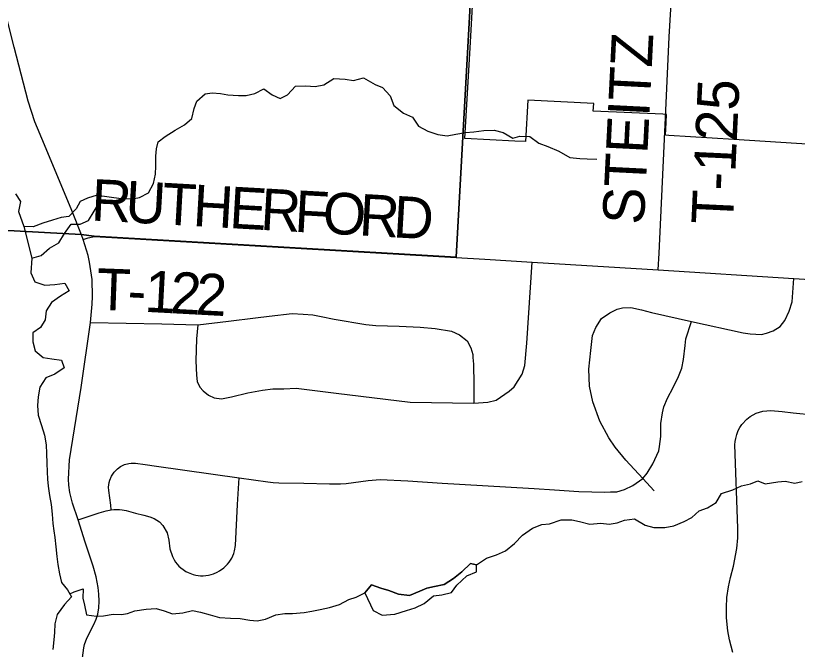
# Model space of a CAD drawing. Extents: x 114604 to 551442, y 316898 to 567001.
# Drawn here: x 170261 to 175902, y 463739 to 468313 of the extents above; entities that cross this region are included whole.
import ezdxf

# ---------------------------------------------------------------- set-up
doc = ezdxf.new("R2010")
doc.units = 0
for name, color, linetype in [('_CIVIL_CONSTRUCTION', 7, 'Continuous'), ('DV_X_County_Line', 7, 'Continuous'), ('GE_P_Alignment_1000_Cardinal_Points', 7, 'Continuous'), ('GE_P_Alignment_100_Stations', 7, 'Continuous'), ('GE_P_Alignment_500_Distances', 7, 'Continuous'), ('MT_X_Edge_Line', 7, 'Continuous'), ('PM_P_Cells', 7, 'Continuous'), ('PM_P_Crosswalk', 7, 'Continuous'), ('VG_X_Tree_Line_Lt', 7, 'Continuous')]:
    doc.layers.add(name, color=color, linetype=linetype)

msp = doc.modelspace()

# ---------------------------------------------------------------- linework, layer by layer
at = {"layer": '_CIVIL_CONSTRUCTION'}
for points in [[(170749.5, 466696), (170736, 466730.2), (170666.5, 466905.7), (170468.5, 467379.2), (170400.7, 467547), (170350.9, 467695.8), (170250.7, 468086.2), (170192.6, 468313.8), (170113.4, 468645.3), (170071.1, 468805.6), (170034.8, 468919.6), (169954.6, 469126.3), (169823.2, 469372.1), (169779, 469441.1), (169705.7, 469532.3), (169593, 469661.2), (169246.9, 469957.9)], [(170800.7, 466098.6), (170814.8, 466230.7), (170816.6, 466284.8), (170812.7, 466408.3), (170794.3, 466534), (170783.8, 466581.7), (170749.5, 466696)], [(170744.8, 463677.3), (170753.2, 463749.8), (170759.1, 463773.4), (170775.6, 463819.2), (170826.1, 463918.1), (170842.6, 463957.9), (170854, 463993), (170861.2, 464038), (170863, 464086.6), (170861.5, 464138.3), (170856.9, 464185.4), (170841.7, 464263.5), (170820.4, 464339), (170764.3, 464513.3), (170711.7, 464672.6), (170672.5, 464794.2), (170652.5, 464870.6), (170645, 464924.2), (170643.4, 464966.6), (170649.8, 465106.4), (170734.2, 465627.7), (170800.7, 466098.6)]]:
    msp.add_lwpolyline(points, dxfattribs=at)
at = {"layer": 'DV_X_County_Line'}
msp.add_line((170319.5, 466791), (170379.4, 466562.2), dxfattribs=at)
for points in [[(170260.7, 467027), (170297, 466971), (170283.1, 466899), (170319.5, 466791)], [(170379.4, 466562.2), (170445.9, 466581.5), (170505.8, 466633.8), (170573.8, 466672.1), (170613.6, 466740.4), (170661.4, 466808.6), (170727.6, 466808.9), (170787.6, 466835.2), (170827.4, 466901.5), (170863.2, 466961.7), (170848.9, 467017.7), (170778.9, 466995.3), (170726.9, 466971.1), (170697, 466918.9), (170645.1, 466862.6), (170589, 466856.4), (170527, 466836.1), (170456.9, 466813.8), (170388.9, 466789.5), (170319.5, 466791)], [(170379.4, 466562.2), (170370.5, 466456.8), (170400.8, 466390.9), (170473, 466367), (170545.2, 466373.2), (170615.4, 466381.4), (170647.6, 466327.4), (170585.5, 466289.2), (170519.5, 466243), (170481.6, 466182.9), (170473.7, 466116.8), (170441.8, 466062.7), (170385.7, 466024.5), (170385.9, 465958.4), (170402.1, 465892.4), (170460.4, 465846.5), (170522.6, 465836.7), (170592.8, 465826.8), (170611, 465770.8), (170545, 465724.6), (170478.9, 465698.4), (170434.9, 465630.2), (170423.1, 465562.1), (170419.2, 465498.1), (170423.4, 465430), (170447.7, 465354), (170470, 465283.9), (170482.2, 465215.9), (170484.4, 465151.8), (170486.6, 465081.8), (170488.7, 465019.7), (170490.9, 464967.6), (170495, 464917.6), (170505.2, 464849.5), (170517.5, 464783.5), (170525.7, 464715.4), (170529.9, 464647.3), (170538, 464595.3), (170544.2, 464545.2), (170552.4, 464479.1), (170558.6, 464409.1), (170566.8, 464351), (170577, 464282.9), (170593.2, 464220.9), (170635.5, 464168.9), (170665.7, 464118.9), (170613.7, 464062.7), (170561.8, 463990.5), (170543.9, 463922.3), (170542.1, 463860.2), (170538.2, 463808.1), (170530.4, 463738)]]:
    msp.add_lwpolyline(points, dxfattribs=at)
at = {"layer": 'GE_P_Alignment_1000_Cardinal_Points'}
msp.add_line((171576.4, 466081.3), (171566.7, 465978.9), dxfattribs=at)
for points in [[(174952.6, 467626.9), (174976.9, 468159.5), (175010.2, 468721.6)], [(174897, 466477.2), (174905.8, 466598.4), (174952.6, 467626.9)], [(170749.5, 466696), (170784.6, 466709.6), (170829.5, 466717.6), (173440.5, 466566.1), (173646.4, 466554.1)], [(173646.4, 466554.1), (173989.4, 466534.2), (174897, 466477.2), (175876.9, 466416.2), (177237.4, 466331.4), (178315.2, 466265.7), (178655.4, 466244.4), (178701.9, 466247.6), (178871.6, 466236.5)], [(172575.4, 465588.1), (173108, 465522.5), (173566.5, 465514.8), (173668.3, 465522.2), (173729.7, 465538), (173823.8, 465602.5), (173858.8, 465633.5), (173917.5, 465724.1), (173934.6, 465788.1), (173948.9, 465948.8), (173989.4, 466534.2)], [(174870, 464883.7), (174786.8, 464972.8), (174665, 465103.3), (174588.4, 465197.7), (174541.8, 465266.5), (174477.3, 465386.8), (174427.3, 465525.4), (174403, 465639), (174398.2, 465760.6), (174410.9, 465896), (174423.9, 466004), (174447, 466061), (174487.7, 466126.1), (174548.2, 466167.7), (174600.9, 466193.6), (174640.1, 466203.7), (174700.9, 466206.1), (174777.5, 466189), (174850.1, 466169.9), (175138.4, 466104.8), (175512, 466023.3), (175561, 466015.5), (175644, 466011.2), (175679.8, 466021.2), (175726.9, 466037.9), (175778.8, 466069.2), (175811, 466113.4), (175843.1, 466180.4), (175863.8, 466247.3), (175876.9, 466416.2)], [(172090.8, 466143.4), (172256.8, 466162.1), (172335.7, 466159.2), (172406.2, 466153.9), (172466.7, 466141.4), (172560.6, 466120.9), (172788.6, 466083.9), (172861.2, 466076.4), (173029.3, 466070.9), (173180.4, 466063.2), (173287.7, 466055.1), (173406.3, 466034.9), (173463.5, 466009.5), (173519.1, 465965.7), (173547.1, 465916.2), (173560.3, 465866.6), (173560.4, 465844.5), (173564.5, 465798.4), (173567.7, 465649.3), (173566.5, 465514.8)], [(170800.7, 466098.6), (171316.6, 466088.6), (171576.4, 466081.3), (171796.9, 466106.4), (171992.2, 466132.2), (172090.8, 466143.4)], [(170951, 464746.2), (170947.6, 464779.3), (170933.4, 464885.3), (170932.2, 464909.5), (170936, 464942.7), (170940.2, 464958.9), (170953.3, 464989.7), (170971.9, 465017.4), (170995.5, 465041.1), (171018.8, 465058), (171047.6, 465072.6), (171078.6, 465081.3), (171094.7, 465083.3), (171126.9, 465082.5), (171195.8, 465073.1), (171277.7, 465060.9), (171873.4, 464976.3), (172080.1, 464947.5), (172120.5, 464943.9), (172161, 464941.9), (172341.7, 464938.4), (172525.8, 464934.4), (172606.6, 464934.2), (172646.3, 464935.8), (172804.4, 464958.4), (172891.3, 464965.3), (173090.6, 464954.2), (173339.8, 464937.3), (173629.9, 464922.7), (174003.6, 464900.6), (174148.7, 464890.8), (174325, 464877.1), (174513.5, 464873), (174554.1, 464874.7), (174600.2, 464876.4), (174655.7, 464893.1), (174715.1, 464920.6), (174786.8, 464972.8), (174817.6, 465009.5), (174859.1, 465078.9), (174903.1, 465171.5), (174908.3, 465202.7), (174916, 465276), (174918, 465369.6), (174928.3, 465447), (174937.5, 465490.4), (174964.1, 465551.5), (175005.2, 465628.5), (175044.6, 465708.9), (175067.5, 465767.4), (175080.4, 465830.9), (175091.4, 465932.7), (175097.7, 465979.4), (175138.4, 466104.8)], [(171566.7, 465978.9), (171561.6, 465822.3), (171566.5, 465718), (171571.3, 465673.2)], [(171571.3, 465673.2), (171590.3, 465631.7), (171615.3, 465605.6), (171653.1, 465572.5), (171693, 465553.3), (171747.2, 465546), (171818.5, 465562.5)], [(171818.5, 465562.5), (171935.7, 465589.6), (172042, 465610.5), (172118.2, 465619.7), (172195.8, 465620.2), (172286.3, 465623.7), (172575.4, 465588.1)], [(175437.3, 463715.5), (175411.4, 463806.7), (175399.7, 463872.3), (175390.6, 463966.3), (175389.7, 464041), (175394.1, 464113.4), (175404.7, 464191), (175419, 464258), (175441.4, 464339), (175465.6, 464466.1), (175472.1, 464544.3), (175472.8, 464614.5), (175451.6, 465215.6), (175452.4, 465239.9), (175457.4, 465260.8), (175464.8, 465288.7), (175475.8, 465317.5), (175488, 465340.9), (175502.4, 465362.5), (175538.6, 465401.4), (175562.3, 465419.6), (175605.2, 465442.8), (175653.2, 465457.7), (175710.4, 465462.8), (175792.7, 465456.5), (175872.6, 465446.1), (176017.8, 465432.1)], [(170711.7, 464672.6), (170771.1, 464693.7), (170863.7, 464723.4), (170915.3, 464738.3), (170951, 464746.2), (170970.6, 464748.5), (170990.6, 464749.3), (171010.6, 464748.5), (171030.4, 464746.1), (171059.2, 464740), (171126.4, 464722.8), (171186.4, 464706.8), (171228.7, 464695.8), (171261.6, 464683.3), (171299.3, 464658.6), (171323.9, 464633.9), (171354.7, 464580.5), (171367.5, 464526.2), (171373.7, 464465.5), (171392.7, 464408.4), (171404.5, 464385.6), (171415, 464369.3), (171426.8, 464354), (171439.9, 464339.7), (171454, 464326.5), (171469.2, 464314.5), (171489.8, 464301.2), (171506.9, 464292.4), (171542.9, 464279.1), (171561.6, 464274.8), (171594.7, 464270.7), (171614.1, 464270.3), (171652.8, 464274.3), (171671.7, 464278.7), (171690.3, 464284.6), (171716, 464295.5), (171732.8, 464304.5), (171764.1, 464326.5), (171791.2, 464353.4), (171802.9, 464368.4), (171821.1, 464397), (171836.2, 464431.8), (171841.4, 464450), (171847.2, 464487.5), (171862.5, 464785.1), (171873.4, 464976.3)]]:
    msp.add_lwpolyline(points, dxfattribs=at)
at = {"layer": 'GE_P_Alignment_100_Stations'}
msp.add_lwpolyline([(176611.8, 467344.2), (175444.7, 467418.7), (174975.2, 467448.7), (174950.2, 467450.3), (174954.8, 467540.4), (174957.8, 467600.4), (174931.7, 467601), (174429.4, 467624.1), (174432.9, 467679.1), (173956.8, 467703.7), (173941.4, 467403.5), (173863.4, 467407.6), (173503.6, 467425.8), (173542.9, 468121.5), (173580.3, 468781.7)], dxfattribs=at)
at = {"layer": 'GE_P_Alignment_500_Distances'}
for points in [[(169905.4, 461946.5), (169968.1, 464386.5), (169947, 464678.7), (169899, 465343.8), (169749.8, 465987.7), (169587.5, 466795.7), (170734.8, 466733), (170828.3, 466720.5), (173439.3, 466568.9), (173760.3, 472337.1), (173996.9, 476378.2), (174122.9, 478346.3)], [(174122.9, 478346.3), (173996.9, 476378.2), (173760.3, 472337.1), (173439.3, 466568.9), (170828.3, 466720.5), (170734.8, 466733), (169587.5, 466795.7), (169749.8, 465987.7), (169899, 465343.8), (169947, 464678.7), (169968.1, 464386.5), (169905.4, 461946.5)]]:
    msp.add_lwpolyline(points, dxfattribs=at)
at = {"layer": 'MT_X_Edge_Line'}
for points in [[(173585.9, 464349.7), (173543.9, 464357.4), (173480.4, 464298.9), (173420.8, 464250.4), (173353.2, 464205.9), (173283.3, 464191.4), (173229.5, 464181.1), (173177.7, 464158.7), (173104, 464128.1), (173024, 464137.6), (172953.8, 464163.2), (172897.7, 464180.8), (172829.6, 464204.3), (172780.1, 464148)], [(172780.1, 464148), (172841, 464020.2), (172905.2, 463986.6), (172997.1, 463993.3), (173080.8, 464019.9), (173144.6, 464038.3), (173208.3, 464070.8), (173277.8, 464125.3), (173337.7, 464131.7), (173405.5, 464150.2), (173445.1, 464202.6), (173516.6, 464269.1), (173586.3, 464299.6), (173585.9, 464349.7)]]:
    msp.add_lwpolyline(points, dxfattribs=at)
at = {"layer": 'PM_P_Cells'}
for points in [[(171023.2, 466991.8), (171038, 466991.8), (171103.9, 466990.3), (171155.8, 467000.6), (171219.5, 467033.1), (171255, 467101.3), (171270.5, 467167.4), (171274, 467227.5), (171273.5, 467299.5), (171277.1, 467351.5), (171288.7, 467401.6), (171340.4, 467440), (171412, 467486.5), (171479.6, 467525), (171533.3, 467569.3), (171550.7, 467641.4), (171568.3, 467695.6), (171627.9, 467748), (171679.8, 467756.3), (171739.8, 467750.8), (171791.8, 467741.1), (171869.8, 467735.6), (171925.7, 467736), (171987.6, 467750.5), (172053.2, 467784.9), (172111.5, 467741.3), (172169.7, 467713.7), (172223.4, 467742.1), (172280.9, 467804.5), (172354.9, 467805), (172422.8, 467801.5), (172484.7, 467813.9), (172558.3, 467858.4), (172640.3, 467855), (172700.3, 467845.4), (172772.1, 467863.9), (172856.4, 467816.4), (172908.5, 467794.8), (172962.9, 467733.2), (172991.4, 467663.4), (173059.8, 467607.8), (173125.9, 467580.3), (173168.4, 467514.6), (173234.6, 467479), (173308.7, 467455.5), (173374.7, 467446), (173438.6, 467456.4), (173506.4, 467468.9), (173568.3, 467475.3), (173640.2, 467483.8), (173714.1, 467486.3), (173780.2, 467468.7), (173848.5, 467429.2), (173900.3, 467443.6), (173972.3, 467440.1), (174036.6, 467392.5), (174102.7, 467368.9), (174180.9, 467333.5), (174261.2, 467288), (174333.2, 467280.5), (174385.2, 467278.9), (174455.1, 467277.3)], [(170848.9, 467017.7), (171023.2, 466991.8)], [(171026.3, 463990.3), (171068.6, 463998.1), (171120.4, 464016.4), (171204.2, 464029), (171276.1, 464033.5), (171332.2, 464017.9), (171394.3, 463996.3), (171468.2, 464002.8), (171538, 464019.3), (171596.1, 464007.7), (171666.2, 463988.2), (171732.3, 463968.6), (171812.2, 463965.1), (171882.2, 463961.6), (171952.2, 463950.1), (172004.2, 463944.4), (172064.1, 463956.8), (172137.8, 463987.4), (172203.7, 463997.8), (172259.6, 463998.2), (172343.5, 464004.8), (172399.4, 464015.2), (172459.3, 464025.6), (172527.1, 464042.1), (172598.9, 464062.6), (172664.5, 464099.1), (172718.4, 464115.5), (172780.1, 464148), (172829.6, 464204.3), (172897.7, 464180.8), (172953.8, 464163.2), (173024, 464137.6), (173104, 464128.1), (173177.7, 464158.7), (173229.5, 464181.1), (173283.3, 464191.4), (173353.2, 464205.9), (173420.8, 464250.4), (173480.4, 464298.9), (173543.9, 464357.4), (173585.9, 464349.7), (173659.5, 464398.2), (173731.2, 464420.7), (173795, 464449.2), (173860.5, 464503.7), (173920, 464562.1), (173991.6, 464614.7), (174059.3, 464641.2), (174113.2, 464645.5), (174198.9, 464674.2), (174274.9, 464674.7), (174330.9, 464661), (174405, 464641.5), (174482.9, 464650.1), (174544.9, 464642.5), (174602.8, 464650.9), (174654.6, 464671.3), (174726.5, 464679.8), (174802.8, 464634.2), (174866.8, 464618.7), (174946.8, 464619.2), (175010.6, 464631.6), (175086.3, 464662.2), (175140.1, 464690.6), (175193.7, 464739), (175253.5, 464759.4), (175315.1, 464797.9), (175354.6, 464864.2), (175436.3, 464890.8), (175498, 464919.2), (175563.9, 464933.7), (175617.7, 464956.1), (175669.8, 464934.4), (175761.6, 464947), (175813.5, 464953.4), (175883.6, 464937.9), (175937.5, 464950.2)], [(170653.2, 464139.7), (170684.8, 464155.1), (170748.9, 464175.5), (170745.2, 464107.3), (170757.4, 464057.3), (170771.7, 463989.2), (170844, 463977.5), (170896.1, 463981.8), (170964.2, 463992.1), (171026.3, 463990.3)]]:
    msp.add_lwpolyline(points, dxfattribs=at)
at = {"layer": 'VG_X_Tree_Line_Lt'}
msp.add_line((170319.5, 466791), (170379.4, 466562.2), dxfattribs=at)
for points in [[(170260.7, 467027), (170297, 466971), (170283.1, 466899), (170319.5, 466791)], [(170379.4, 466562.2), (170370.5, 466456.8), (170400.8, 466390.9), (170473, 466367), (170545.2, 466373.2), (170615.4, 466381.4), (170647.6, 466327.4), (170585.5, 466289.2), (170519.5, 466243), (170481.6, 466182.9), (170473.7, 466116.8), (170441.8, 466062.7), (170385.7, 466024.5), (170385.9, 465958.4), (170402.1, 465892.4), (170460.4, 465846.5), (170522.6, 465836.7), (170592.8, 465826.8), (170611, 465770.8), (170545, 465724.6), (170478.9, 465698.4), (170434.9, 465630.2), (170423.1, 465562.1), (170419.2, 465498.1), (170423.4, 465430), (170447.7, 465354), (170470, 465283.9), (170482.2, 465215.9), (170484.4, 465151.8), (170486.6, 465081.8), (170488.7, 465019.7), (170490.9, 464967.6), (170495, 464917.6), (170505.2, 464849.5), (170517.5, 464783.5), (170525.7, 464715.4), (170529.9, 464647.3), (170538, 464595.3), (170544.2, 464545.2), (170552.4, 464479.1), (170558.6, 464409.1), (170566.8, 464351), (170577, 464282.9), (170593.2, 464220.9), (170635.5, 464168.9), (170665.7, 464118.9), (170613.7, 464062.7), (170561.8, 463990.5), (170543.9, 463922.3), (170542.1, 463860.2), (170538.2, 463808.1), (170530.4, 463738)]]:
    msp.add_lwpolyline(points, dxfattribs=at)

# ---------------------------------------------------------------- texts
at = {"layer": 'PM_P_Crosswalk'}
for s, rotation, p in [('STEITZ', 87.1191, (174794.3, 466799.9)), ('T-125', 87.3265, (175436.6, 466800.5)), ('R', 357.1872, (170802.2, 466834.3)), ('U', 356.7748, (171047.7, 466822.2)), ('T', 356.7718, (171311.3, 466807.4)), ('H', 356.7693, (171535.3, 466794.7)), ('E', 356.7694, (171798.9, 466779.9)), ('R', 356.7688, (172022.9, 466767.2)), ('F', 356.7703, (172269, 466753.3)), ('O', 356.7713, (172471, 466741.9)), ('R', 356.772, (172734.6, 466727.1)), ('D', 356.7712, (172980.6, 466713.2)), ('T', 357.892, (170840.8, 466190)), ('1', 356.9708, (171186.8, 466175.5)), ('2', 356.95, (171371.3, 466165.7)), ('2', 356.9344, (171555.8, 466155.9)), ('-', 357.0543, (171063.9, 466181.8))]:
    msp.add_text(s, height=300, rotation=rotation, dxfattribs=at).set_placement(p)

doc.saveas('drawing.dxf')
